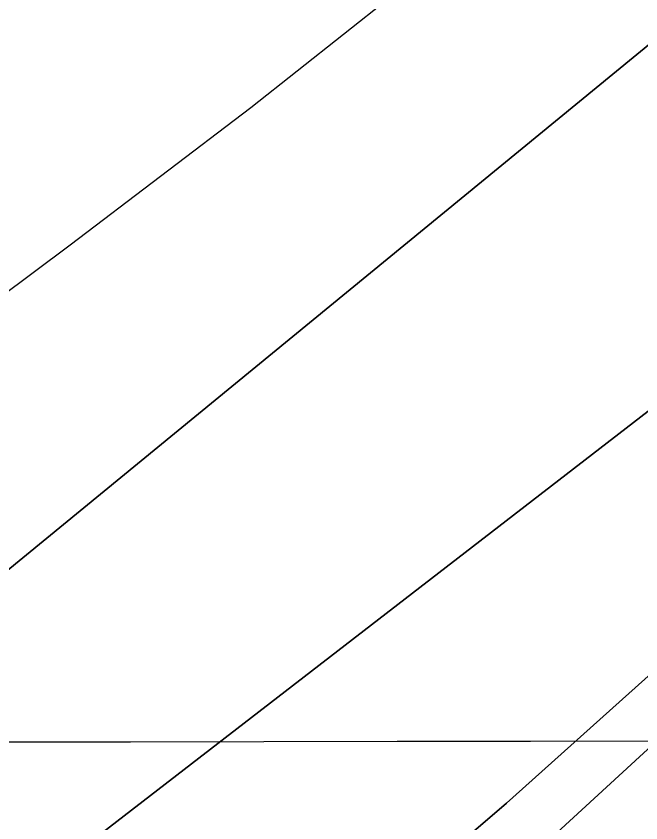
# Model space of a CAD drawing. Extents: x 3329297 to 3367176, y 649250 to 674653.
# Drawn here: x 3341106.8 to 3341203, y 660693 to 660817.2 of the extents above; entities that cross this region are included whole.
import ezdxf

# ---------------------------------------------------------------- set-up
doc = ezdxf.new("R2010")
doc.units = 0
for name, color, linetype in [('V-GRID-MAJR', 7, 'Continuous'), ('V-RIVR-EDGE', 7, 'Continuous'), ('V-TOPO-DPTH', 7, 'Continuous'), ('V-TOPO-MAJR', 7, 'Continuous'), ('V-TOPO-MINR', 7, 'Continuous')]:
    doc.layers.add(name, color=color, linetype=linetype)

msp = doc.modelspace()

# ---------------------------------------------------------------- linework, layer by layer
at = {"layer": 'V-GRID-MAJR'}
msp.add_spline([(3333421.13, 660693.428), (3338679.904, 660701.46), (3343938.678, 660710.256), (3349197.451, 660719.817), (3354456.222, 660730.142), (3359714.992, 660741.233), (3364973.7600000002, 660753.089), (3364973.761, 660753.089)], degree=3, dxfattribs=at)
at = {"layer": 'V-RIVR-EDGE'}
msp.add_spline([(3340543.4914477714, 660085.6001921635), (3340562.914081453, 660098.7374668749), (3340575.7249264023, 660104.1350310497), (3340585.045565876, 660109.5412254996), (3340589.7030088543, 660111.0809208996), (3340590.8616160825, 660109.1390410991), (3340597.8055880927, 660094.3853574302), (3340601.294834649, 660093.9889265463), (3340606.3391193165, 660095.1398624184), (3340606.7317145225, 660097.0779065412), (3340606.3535031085, 660100.9568715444), (3340599.7887014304, 660112.2193908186), (3340596.700680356, 660118.0440713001), (3340597.483952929, 660121.1445583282), (3340599.8184279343, 660124.2412096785), (3340602.9246684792, 660125.7847407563), (3340609.527826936, 660130.0342458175), (3340610.698900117, 660133.1337739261), (3340611.101084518, 660138.9498241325), (3340614.2102018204, 660141.6567570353), (3340620.4198061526, 660143.5804173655), (3340627.023923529, 660148.2177230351), (3340632.8524396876, 660152.8569465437), (3340639.8462755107, 660158.2688945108), (3340647.223117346, 660161.740880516), (3340655.761443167, 660164.4343885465), (3340667.017250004, 660168.2845859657), (3340677.109655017, 660172.137660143), (3340684.4845790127, 660174.8340449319), (3340692.645652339, 660181.7943185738), (3340699.2516875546, 660187.2072254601), (3340702.746687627, 660189.1375982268), (3340709.348887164, 660192.9993026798), (3340717.504206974, 660197.6327726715), (3340731.876802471, 660207.2923078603), (3340748.18744209, 660216.5592478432), (3340768.3808823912, 660227.7556016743), (3340779.2508064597, 660232.3823592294), (3340792.457123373, 660240.8813693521), (3340805.6691938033, 660251.7071831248), (3340823.923631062, 660262.9083315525), (3340832.0741562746, 660265.6027985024), (3340837.9036313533, 660270.6298226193), (3340847.2357778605, 660280.6896243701), (3340854.2305726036, 660286.4893729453), (3340861.210983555, 660286.4721123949), (3340868.9756259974, 660289.9431394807), (3340876.746980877, 660296.1287708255), (3340884.9099720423, 660303.8646456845), (3340891.518884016, 660310.4409543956), (3340896.967270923, 660318.183541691), (3340903.5771418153, 660325.1476510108), (3340904.3652089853, 660330.1871410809), (3340904.763557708, 660334.4519888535), (3340908.648276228, 660337.1570039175), (3340912.5320358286, 660339.4742183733), (3340913.7059857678, 660343.7371483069), (3340916.828527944, 660351.8732897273), (3340921.888155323, 660359.2290353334), (3340933.1679351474, 660372.774247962), (3340942.5000816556, 660382.8340497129), (3340944.454427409, 660389.0340648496), (3340947.5645036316, 660392.1287983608), (3340951.448263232, 660394.4460128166), (3340956.112418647, 660398.7003124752), (3340965.446482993, 660409.5357154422), (3340972.0544360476, 660415.7242235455), (3340980.211673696, 660421.1332947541), (3340987.990699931, 660430.4213309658), (3340991.8907611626, 660439.3311557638), (3340994.621667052, 660445.9170536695), (3341001.24112714, 660456.7591690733), (3341008.2359218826, 660462.5589176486), (3341019.498441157, 660469.1237193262), (3341022.613311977, 660474.1574558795), (3341027.2765084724, 660478.0239549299), (3341033.1040657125, 660482.2753778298), (3341044.373297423, 660491.5547837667), (3341056.806889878, 660501.2191135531), (3341062.2485643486, 660506.2470965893), (3341064.202910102, 660512.447111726), (3341069.258701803, 660518.2516548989), (3341074.6974995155, 660522.11623611), (3341079.7465787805, 660525.206175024), (3341087.9105288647, 660533.329850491), (3341094.5203997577, 660540.2939598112), (3341099.9764580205, 660551.1389519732), (3341101.9336805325, 660558.5023689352), (3341101.9480643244, 660564.3193780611), (3341101.952858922, 660566.2583811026), (3341105.8347006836, 660567.7999943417), (3341107.3935744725, 660570.8985635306), (3341108.1902719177, 660579.4282590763), (3341109.3584683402, 660581.3643853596), (3341111.6881487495, 660582.5220336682), (3341116.3455917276, 660584.0617290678), (3341119.065949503, 660586.381820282), (3341131.896931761, 660599.9231972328), (3341130.739283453, 660602.2528776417), (3341129.581635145, 660604.5825580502), (3341130.368743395, 660609.2342475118), (3341131.1500981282, 660611.5591333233), (3341134.259215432, 660614.2660662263), (3341139.7008899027, 660619.2940492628), (3341147.4684091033, 660623.9284781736), (3341155.2455175, 660632.440913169), (3341160.3061037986, 660640.1844593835), (3341161.8716900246, 660645.9976328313), (3341164.5891710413, 660647.1543222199), (3341171.9602593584, 660648.2995045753), (3341176.6263326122, 660653.3294054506), (3341185.565883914, 660661.4511630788), (3341197.2209983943, 660669.9540088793), (3341202.6521247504, 660670.7161852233), (3341208.8665236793, 660674.5788485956), (3341212.760831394, 660681.1618697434), (3341218.9771481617, 660685.8001343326), (3341223.6326733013, 660686.5642285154), (3341228.2968287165, 660690.8185281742), (3341239.5574301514, 660696.6077286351), (3341242.2729933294, 660696.9888168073), (3341247.6974072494, 660695.0363888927), (3341251.9651317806, 660695.8014419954), (3341254.6893252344, 660699.6727356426), (3341257.8080317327, 660706.2576746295), (3341265.1944627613, 660713.6076667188), (3341272.184462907, 660717.4684122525), (3341278.781867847, 660719.3911136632), (3341285.772826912, 660723.6396598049), (3341288.108260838, 660727.1241117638), (3341288.8924923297, 660730.6123994), (3341291.613809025, 660733.3202912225), (3341297.446160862, 660739.5107171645), (3341303.6653543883, 660745.3123835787), (3341316.4819528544, 660753.0367514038), (3341337.853178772, 660770.047237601), (3341347.558742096, 660774.2890713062), (3341351.8187952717, 660771.951719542), (3341356.473361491, 660772.3280131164), (3341359.1965960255, 660775.811506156), (3341357.6645719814, 660783.5713540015), (3341359.220569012, 660785.5065213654), (3341364.271566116, 660789.372061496), (3341367.762730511, 660789.7512318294), (3341372.796467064, 660786.6363610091), (3341377.4443208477, 660784.2980503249), (3341380.160842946, 660785.0669391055), (3341385.2080043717, 660787.3812768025), (3341385.989359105, 660789.7061626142), (3341386.782220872, 660796.6846557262), (3341388.726977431, 660799.0066647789), (3341390.6707750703, 660800.9408732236), (3341401.9342532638, 660807.89347551), (3341425.6217347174, 660820.6324014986), (3341448.153485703, 660836.476609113), (3341459.422717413, 660845.7560150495), (3341473.402717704, 660853.4775061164), (3341492.824392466, 660866.2269802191), (3341509.523791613, 660875.8807618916), (3341528.938753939, 660885.915631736), (3341568.151684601, 660904.045409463), (3341576.690010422, 660906.7389174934), (3341582.5185265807, 660911.3781410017), (3341589.123602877, 660916.4032472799), (3341596.893039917, 660921.8132774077), (3341605.0474008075, 660926.0589467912), (3341608.92732473, 660926.8249588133), (3341613.1921725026, 660926.4266100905), (3341626.0001406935, 660930.66077244), (3341639.199745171, 660936.445178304), (3341658.2278658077, 660946.8688076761), (3341680.752904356, 660959.9984110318), (3341702.888224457, 660972.3533720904), (3341720.74910759, 660981.2286757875), (3341737.4389175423, 660987.0044513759), (3341750.2583927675, 660995.8922210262), (3341758.0374190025, 661005.180257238), (3341780.965600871, 661024.5137114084), (3341791.861415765, 661039.6110853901), (3341805.0811575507, 661053.53930403), (3341819.4767671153, 661072.5060538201), (3341836.1982214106, 661091.0792494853), (3341848.268945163, 661110.8273540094), (3341856.8322028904, 661123.6036778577), (3341870.057698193, 661139.8587001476), (3341888.3274781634, 661157.26465831), (3341900.0008121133, 661173.1357156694), (3341908.955706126, 661187.4622830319), (3341921.8087435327, 661209.9230739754), (3341929.992830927, 661226.1905622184), (3341939.3412790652, 661242.8429743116), (3341942.0606779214, 661244.7752649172), (3341943.2221619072, 661243.996786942), (3341944.7532270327, 661235.8491384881), (3341949.4068343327, 661235.8376314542), (3341954.453036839, 661237.7641685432), (3341956.0138284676, 661241.6383389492), (3341951.365974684, 661243.9766496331), (3341950.598044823, 661247.0809723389), (3341950.996393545, 661251.345820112), (3341952.956492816, 661259.8726388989), (3341955.7017824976, 661272.2755459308), (3341958.461455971, 661290.4954620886), (3341960.819903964, 661303.2871286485), (3341965.1288620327, 661320.7276079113), (3341976.056321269, 661348.6224019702), (3341983.4868625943, 661373.811222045), (3341990.917403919, 661399.0000421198), (3341994.849109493, 661420.7072869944), (3341995.6573139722, 661433.890589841), (3341998.3795895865, 661436.9862822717), (3342001.0922760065, 661436.2039686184), (3342003.8126337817, 661438.5240598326), (3342004.2138592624, 661443.9523094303), (3342004.2435857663, 661455.9741282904), (3342002.7058082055, 661461.4071724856), (3342004.265640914, 661464.8935422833), (3342009.323350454, 661471.4736866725), (3342020.6012124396, 661484.2432980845), (3342033.8305434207, 661502.049522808), (3342040.824379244, 661507.4614707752), (3342045.880170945, 661513.2660139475), (3342046.2785196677, 661517.5308617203), (3342044.356777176, 661524.5160672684), (3342045.910856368, 661525.6756334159), (3342047.074258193, 661525.6727566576), (3342052.109912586, 661523.3334870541), (3342053.276191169, 661524.4940121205), (3342063.0066863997, 661538.8186616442), (3342071.181184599, 661551.2081438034), (3342074.6876917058, 661557.7921238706), (3342082.474389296, 661570.1825649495), (3342088.6955006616, 661576.7598325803), (3342099.5826852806, 661588.3670010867), (3342104.251635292, 661594.5603037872), (3342110.4909661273, 661608.5057829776), (3342119.844208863, 661627.0971981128), (3342128.4026719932, 661637.934518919), (3342135.407055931, 661647.6122735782), (3342140.076005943, 661653.8055762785), (3342142.021721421, 661656.5153859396), (3342148.257216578, 661668.9096626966), (3342155.6446065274, 661676.6474553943), (3342159.1559082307, 661685.1704385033), (3342161.490383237, 661688.2670898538), (3342166.538503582, 661690.9692281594), (3342169.669676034, 661702.5955750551), (3342177.460209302, 661716.5372185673), (3342191.469936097, 661736.2805284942), (3342210.1438183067, 661760.2781380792), (3342224.1516272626, 661779.2458467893), (3342232.3280433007, 661792.4109301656), (3342242.058538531, 661806.7355796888), (3342247.5088432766, 661815.2537682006), (3342252.9773674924, 661831.1401682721), (3342263.108129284, 661850.5052667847), (3342268.945275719, 661858.6346957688), (3342277.124568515, 661872.9631809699), (3342284.1519665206, 661891.9481502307), (3342293.1116551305, 661908.2137206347), (3342302.4572265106, 661923.7027309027), (3342310.251595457, 661939.1955768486), (3342314.9272579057, 661948.1034838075), (3342327.38098767, 661965.9116263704), (3342325.8480047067, 661973.2836736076), (3342327.4097552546, 661977.5456446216), (3342330.909549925, 661981.4150204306), (3342336.351224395, 661986.4430034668), (3342339.4708898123, 661993.415743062), (3342342.5991855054, 662003.8786881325), (3342345.322420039, 662007.3621811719), (3342350.3782117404, 662013.1667243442), (3342354.659361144, 662019.3609859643), (3342356.613706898, 662025.561001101), (3342357.4104043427, 662034.0906966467), (3342360.525275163, 662039.1244331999), (3342366.7473454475, 662046.0895014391), (3342373.76131858, 662059.645262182), (3342381.54993401, 662072.8113044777), (3342385.4595844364, 662085.5991353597), (3342390.535513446, 662099.5474913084), (3342396.371700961, 662107.2891196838), (3342399.102606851, 662113.8750175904), (3342402.611990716, 662121.6223994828), (3342413.5327375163, 662146.8025892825), (3342430.7004865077, 662189.0306631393), (3342441.9984858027, 662209.9440873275), (3342453.6986694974, 662236.6735617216), (3342465.0033812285, 662260.3015901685), (3342466.577597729, 662269.604969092), (3342471.6592802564, 662285.880128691), (3342476.3378194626, 662295.9514374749), (3342481.002933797, 662300.5935377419), (3342482.9534438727, 662305.2423504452), (3342483.3498747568, 662308.7315970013), (3342487.6415722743, 662319.1916653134), (3342491.543551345, 662328.8770913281), (3342501.6752720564, 662348.6299904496), (3342505.195204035, 662360.6431790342), (3342509.1106079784, 662375.757813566), (3342511.4767273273, 662391.6518849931), (3342513.821750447, 662399.0143430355), (3342520.439292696, 662409.0808572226), (3342525.899186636, 662421.4770518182), (3342528.6415995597, 662432.716557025), (3342531.4070265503, 662453.2632768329), (3342534.966274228, 662481.1762903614), (3342536.9455518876, 662497.459121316), (3342541.24779752, 662512.1849963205), (3342547.487128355, 662526.1304755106), (3342556.0465504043, 662537.3555969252), (3342563.044221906, 662544.3187473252), (3342566.1619694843, 662550.5158857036), (3342570.4622972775, 662564.4661594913), (3342572.439657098, 662579.973389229), (3342576.331088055, 662585.3930085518), (3342582.165357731, 662592.3590357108), (3342585.6804951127, 662602.4332212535), (3342587.2422456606, 662606.6951922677), (3342589.967398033, 662610.9542865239), (3342595.040450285, 662623.7392406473), (3342596.6204203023, 662635.3694232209), (3342599.3561207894, 662643.8943241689), (3342600.1403522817, 662647.3826118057), (3342599.367627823, 662648.5479314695), (3342596.6606949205, 662651.657048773), (3342596.668366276, 662654.75945364), (3342598.614081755, 662657.4692633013), (3342603.666037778, 662661.7226040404), (3342609.8957794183, 662671.7900771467), (3342617.692066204, 662688.0585243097), (3342629.776214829, 662713.2358373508), (3342637.576337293, 662731.0554869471), (3342640.6998383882, 662739.5794289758), (3342640.71422218, 662745.3964381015), (3342640.349435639, 662754.7046116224), (3342641.9102272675, 662758.5787820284), (3342645.0203034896, 662761.6735155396), (3342647.743538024, 662765.1570085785), (3342646.2469940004, 662787.2654789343), (3342646.2748026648, 662798.5116965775), (3342641.6864018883, 662824.8936449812), (3342639.8097286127, 662850.1054791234), (3342639.08015553, 662868.7218261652), (3342640.6783450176, 662887.7202202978), (3342641.5066868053, 662909.0473359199), (3342647.7719084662, 662933.4634315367), (3342652.435104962, 662937.3299305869), (3342653.605219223, 662940.041658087), (3342648.964077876, 662945.0945730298), (3342648.97462599, 662949.3603797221), (3342652.485927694, 662957.8833628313), (3342654.4249307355, 662957.878568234), (3342659.0785380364, 662957.8670612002), (3342659.476886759, 662962.131908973), (3342659.507572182, 662974.5415284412), (3342659.933729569, 662990.052593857), (3342664.6314471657, 663007.8799148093), (3342672.024590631, 663017.944511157), (3342675.915062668, 663022.9763298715), (3342675.9284875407, 663028.4055383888), (3342675.949583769, 663036.9371517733), (3342675.5991810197, 663052.0623344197), (3342676.407385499, 663065.2456372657), (3342679.5375990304, 663076.484183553), (3342687.737988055, 663099.3442821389), (3342701.0315666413, 663143.1331476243), (3342700.6552730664, 663147.7877138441), (3342703.78260984, 663157.8628583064), (3342713.537078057, 663181.8825230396), (3342722.904704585, 663206.2909473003), (3342727.5880383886, 663218.3012591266), (3342731.8672699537, 663223.7199195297), (3342732.2713721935, 663230.3115709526), (3342732.6898582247, 663242.7202315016), (3342732.7061598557, 663249.312841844), (3342733.113138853, 663257.0678950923), (3342739.7517773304, 663275.6660226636), (3342750.2923948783, 663303.9495762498), (3342759.6696106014, 663332.236006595), (3342762.0261407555, 663344.252071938), (3342764.0111719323, 663362.8617065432), (3342765.979901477, 663374.8787308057), (3342766.3763323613, 663378.3679773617), (3342765.2206018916, 663381.473258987), (3342765.616073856, 663384.5747049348), (3342766.794818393, 663390.7766379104), (3342769.9173605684, 663398.9127793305), (3342771.873624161, 663405.8883956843), (3342776.945717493, 663418.2855491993), (3342777.366121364, 663431.4698109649), (3342779.338686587, 663445.0380376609), (3342776.67490506, 663465.5981823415), (3342775.957797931, 663489.2559372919), (3342776.008620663, 663509.8093695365), (3342772.919640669, 663515.2462494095), (3342764.0136515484, 663520.6975130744), (3342756.6483167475, 663521.8791343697), (3342756.2681874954, 663524.9824981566), (3342757.4411785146, 663528.8576274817), (3342761.3230202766, 663530.3992407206), (3342772.565402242, 663528.8202296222), (3342774.5053642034, 663529.2032356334), (3342775.6773963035, 663532.6905643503), (3342776.8618943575, 663541.2193009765), (3342775.407542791, 663580.3909980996), (3342775.8356180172, 663596.6776647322), (3342776.259857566, 663611.4131289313), (3342776.2732824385, 663616.8423374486), (3342776.6879327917, 663627.6997955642), (3342781.3683898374, 663638.546705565), (3342786.133231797, 663683.5200691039), (3342792.4579064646, 663731.9798024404), (3342794.8681361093, 663765.7127018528), (3342797.6230149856, 663781.9936149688), (3342805.9442278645, 663853.71659021), (3342813.8622974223, 663919.2357146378), (3342817.067306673, 663960.722708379), (3342819.496714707, 664002.2116199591), (3342819.943009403, 664025.8664981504), (3342819.968900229, 664036.3371145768), (3342818.0605826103, 664048.7515286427), (3342817.7111387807, 664064.2645118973), (3342816.412489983, 664076.7034879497)], degree=3, dxfattribs=at)
at = {"layer": 'V-TOPO-DPTH'}
for points in [[(3339794.9294853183, 659817.1880440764), (3339898.600350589, 659878.2559211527), (3340001.313310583, 659940.9955634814), (3340188.289537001, 660058.3124688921), (3340196.7417738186, 660063.7283017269), (3340205.123108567, 660069.2495715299), (3340213.398090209, 660074.9289967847), (3340221.6021697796, 660080.7138590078), (3340431.128873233, 660231.4545233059), (3340491.041789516, 660274.754531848), (3340550.8291928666, 660318.2263787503), (3340610.428326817, 660361.9559831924), (3340669.9019478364, 660405.8574259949), (3340682.6027269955, 660415.2751480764), (3340735.7219586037, 660454.4730698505), (3340788.9613694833, 660493.5062740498), (3340842.3810492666, 660532.292401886), (3340895.920908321, 660570.9138121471), (3340949.1620549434, 660609.9180967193), (3341001.8851815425, 660649.5970220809), (3341053.831278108, 660690.2879086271), (3341105.259354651, 660731.6534359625), (3341319.1905885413, 660907.159961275)], [(3341319.1905885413, 660907.159961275), (3341105.259354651, 660731.6534359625), (3341053.831278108, 660690.2879086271), (3341001.8851815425, 660649.5970220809), (3340949.1620549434, 660609.9180967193), (3340895.920908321, 660570.9138121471), (3340842.3810492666, 660532.292401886), (3340788.9613694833, 660493.5062740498), (3340735.7219586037, 660454.4730698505), (3340682.6027269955, 660415.2751480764), (3340669.9019478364, 660405.8574259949), (3340610.428326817, 660361.9559831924), (3340550.8291928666, 660318.2263787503), (3340491.041789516, 660274.754531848), (3340431.128873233, 660231.4545233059), (3340221.6021697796, 660080.7138590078), (3340213.398090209, 660074.9289967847), (3340205.123108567, 660069.2495715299), (3340196.7417738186, 660063.7283017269), (3340188.289537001, 660058.3124688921), (3340001.313310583, 659940.9955634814), (3339898.600350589, 659878.2559211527), (3339794.9294853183, 659817.1880440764)], [(3341399.4530781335, 660896.7134062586), (3341297.6341237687, 660800.8333763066), (3341240.3300494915, 660748.0060120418), (3341182.300232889, 660696.0060155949), (3341123.181802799, 660645.2470708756), (3341063.337630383, 660595.3154939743), (3341025.998747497, 660564.8265952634), (3340961.460218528, 660512.7719007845), (3340896.511523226, 660461.2406048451), (3340830.947578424, 660410.4944067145), (3340764.97346729, 660360.2716071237)], [(3340764.97346729, 660360.2716071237), (3340830.947578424, 660410.4944067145), (3340896.511523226, 660461.2406048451), (3340961.460218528, 660512.7719007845), (3341025.998747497, 660564.8265952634), (3341063.337630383, 660595.3154939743), (3341123.181802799, 660645.2470708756), (3341182.300232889, 660696.0060155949), (3341240.3300494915, 660748.0060120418), (3341297.6341237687, 660800.8333763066), (3341399.4530781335, 660896.7134062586)], [(3341298.39411045, 660829.188496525), (3340971.097362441, 660576.393135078), (3340900.8727727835, 660523.0491353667), (3340830.0908563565, 660470.4681147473), (3340758.472949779, 660419.0315627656), (3340686.297716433, 660368.3579898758), (3340603.1908847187, 660311.0011149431), (3340572.228790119, 660289.4684180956), (3340541.3706405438, 660267.788887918), (3340510.6684085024, 660245.8891077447), (3340480.070121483, 660223.842494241), (3340449.482700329, 660201.7801934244), (3340418.8058174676, 660179.8438159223), (3340387.9947420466, 660158.0963233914), (3340357.094204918, 660136.4747541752), (3340265.019051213, 660072.4688179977), (3340243.8221238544, 660058.0278247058), (3340222.4498989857, 660043.8566870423), (3340200.8147278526, 660030.0903328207), (3340179.0042592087, 660016.5938342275), (3339533.6006290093, 659625.5657485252)], [(3341298.39411045, 660829.188496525), (3340971.097362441, 660576.393135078), (3340900.8727727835, 660523.0491353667), (3340830.0908563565, 660470.4681147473), (3340758.472949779, 660419.0315627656), (3340686.297716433, 660368.3579898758), (3340603.1908847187, 660311.0011149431), (3340572.228790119, 660289.4684180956), (3340541.3706405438, 660267.788887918), (3340510.6684085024, 660245.8891077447), (3340480.070121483, 660223.842494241), (3340449.482700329, 660201.7801934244), (3340418.8058174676, 660179.8438159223), (3340387.9947420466, 660158.0963233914), (3340357.094204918, 660136.4747541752), (3340265.019051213, 660072.4688179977), (3340243.8221238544, 660058.0278247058), (3340222.4498989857, 660043.8566870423), (3340200.8147278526, 660030.0903328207), (3340179.0042592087, 660016.5938342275), (3339533.6006290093, 659625.5657485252)]]:
    msp.add_lwpolyline(points, dxfattribs=at)
at = {"layer": 'V-TOPO-MAJR'}
msp.add_lwpolyline([(3339278.3125351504, 659560.4555942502), (3340093.8102451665, 660020.9813621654), (3340111.0509856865, 660030.8945282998), (3340128.186101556, 660040.9839411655), (3340145.1627804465, 660051.3377241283), (3340162.033834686, 660061.8677538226), (3340193.178084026, 660081.6434258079), (3340195.58141494, 660083.2439225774), (3340197.9128078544, 660084.9475059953), (3340496.12962229, 660312.9797498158), (3340589.7497645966, 660384.4569269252), (3340683.4402575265, 660455.8416288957), (3340777.236276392, 660527.0876181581), (3340871.1026458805, 660598.2411322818), (3341003.199101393, 660698.2203906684), (3341031.1043349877, 660719.2690438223), (3341059.0553389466, 660740.2565317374), (3341087.0749984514, 660761.1522717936), (3341115.1404283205, 660781.9868466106), (3341142.9292409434, 660803.1570556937), (3341170.3042180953, 660824.8350126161)], dxfattribs=at)
at = {"layer": 'V-TOPO-MINR'}
for points in [[(3339794.9294853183, 659817.1880440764), (3339898.600350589, 659878.2559211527), (3340001.313310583, 659940.9955634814), (3340188.289537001, 660058.3124688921), (3340196.7417738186, 660063.7283017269), (3340205.123108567, 660069.2495715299), (3340213.398090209, 660074.9289967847), (3340221.6021697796, 660080.7138590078), (3340431.128873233, 660231.4545233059), (3340491.041789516, 660274.754531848), (3340550.8291928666, 660318.2263787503), (3340610.428326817, 660361.9559831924), (3340669.9019478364, 660405.8574259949), (3340682.6027269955, 660415.2751480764), (3340735.7219586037, 660454.4730698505), (3340788.9613694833, 660493.5062740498), (3340842.3810492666, 660532.292401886), (3340895.920908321, 660570.9138121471), (3340949.1620549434, 660609.9180967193), (3341001.8851815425, 660649.5970220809), (3341053.831278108, 660690.2879086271), (3341105.259354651, 660731.6534359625), (3341319.1905885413, 660907.159961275)], [(3340764.97346729, 660360.2716071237), (3340830.947578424, 660410.4944067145), (3340896.511523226, 660461.2406048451), (3340961.460218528, 660512.7719007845), (3341025.998747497, 660564.8265952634), (3341063.337630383, 660595.3154939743), (3341123.181802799, 660645.2470708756), (3341182.300232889, 660696.0060155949), (3341240.3300494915, 660748.0060120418), (3341297.6341237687, 660800.8333763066), (3341399.4530781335, 660896.7134062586)], [(3340768.8512958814, 660334.572685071), (3340921.429212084, 660459.0576447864), (3341006.6964650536, 660530.1210302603), (3341090.946220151, 660602.3465340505), (3341173.6697284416, 660676.3152153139), (3341255.37573886, 660751.4460148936), (3341400.108951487, 660887.3480350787)], [(3339533.6006290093, 659625.5657485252), (3340179.0042592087, 660016.5938342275), (3340200.8147278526, 660030.0903328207), (3340222.4498989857, 660043.8566870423), (3340243.8221238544, 660058.0278247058), (3340265.019051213, 660072.4688179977), (3340357.094204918, 660136.4747541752), (3340387.9947420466, 660158.0963233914), (3340418.8058174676, 660179.8438159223), (3340449.482700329, 660201.7801934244), (3340480.070121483, 660223.842494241), (3340510.6684085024, 660245.8891077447), (3340541.3706405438, 660267.788887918), (3340572.228790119, 660289.4684180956), (3340603.1908847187, 660311.0011149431), (3340686.297716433, 660368.3579898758), (3340758.472949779, 660419.0315627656), (3340830.0908563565, 660470.4681147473), (3340900.8727727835, 660523.0491353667), (3340971.097362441, 660576.393135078), (3341298.39411045, 660829.188496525)]]:
    msp.add_lwpolyline(points, dxfattribs=at)

doc.saveas('drawing.dxf')
